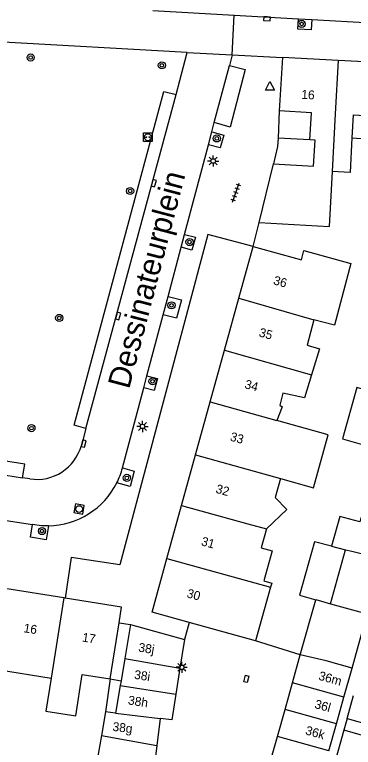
# Model space of a CAD drawing. Extents: x 132998 to 136004, y 396998 to 398512.
# Drawn here: x 133186.4 to 133224.3, y 398300.1 to 398382.1 of the extents above; entities that cross this region are included whole.
import ezdxf

# ---------------------------------------------------------------- set-up
doc = ezdxf.new("R2010")
doc.units = 0
for name, color, linetype in [('gg-afsc-erfafscheiding', 7, 'Continuous'), ('gg-afsc-hekwerk', 7, 'Continuous'), ('gg-afsc-muur', 7, 'Continuous'), ('gg-anno-huisnummerreeks BGT', 7, 'Continuous'), ('gg-anno-openbare ruimte label', 7, 'Continuous'), ('gg-bbg-bijgebouw', 7, 'Continuous'), ('gg-bbg-gedigitaliseerde bebouwing', 7, 'Continuous'), ('gg-bbg-gedigitaliseerde bijgebouw', 7, 'Continuous'), ('gg-bbg-hoofdgebouw', 7, 'Continuous'), ('gg-bbg-luifel en loopbrug', 7, 'Continuous'), ('gg-bbg-tussenscheiding', 7, 'Continuous'), ('gg-knt-verharding', 7, 'Continuous'), ('gg-knt-verharding nz', 7, 'Continuous'), ('gt-grn-weggrens', 7, 'Continuous'), ('gt-symb-boom', 7, 'Continuous'), ('gt-symb-kolk', 7, 'Continuous'), ('gt-symb-kolk center center', 7, 'Continuous'), ('gt-symb-laadpunt elektrisch vervoer', 7, 'Continuous'), ('gt-symb-lichtmast', 7, 'Continuous'), ('gt-symb-rioolschacht', 7, 'Continuous'), ('gt-symb-tegel verharding', 7, 'Continuous'), ('gt-symb-waterafsluiter', 7, 'Continuous')]:
    doc.layers.add(name, color=color, linetype=linetype)

# ---------------------------------------------------------------- blocks, each defined once
blk = doc.blocks.new('gt0-KOLK')
at = {"layer": 'gt-symb-kolk'}
blk.add_lwpolyline([(0, 0), (0.375, 0), (0.375, 0.4), (-0.375, 0.4), (-0.375, 0), (0, 0)], dxfattribs=at)
blk = doc.blocks.new('gt0-BOOM')
at = {"layer": 'gt-symb-boom'}
for radius in [0.4, 0.2]:
    blk.add_circle((0, 0), radius, dxfattribs=at)
blk = doc.blocks.new('gt0-WAFSL')
at = {"layer": 'gt-symb-waterafsluiter'}
for p, q in [((-0.5, -0.333), (0, 0.667)), ((0, 0.667), (0.5, -0.333)), ((0.5, -0.333), (-0.5, -0.333))]:
    blk.add_line(p, q, dxfattribs=at)
blk = doc.blocks.new('gt0-LMAST')
at = {"layer": 'gt-symb-lichtmast'}
for p, q in [((-0.182, 0.173), (-0.447, 0.438)), ((-0.005, 0.246), (-0.005, 0.621)), ((0.172, 0.173), (0.437, 0.438)), ((-0.255, -0.004), (-0.63, -0.004)), ((-0.182, -0.181), (-0.447, -0.446)), ((-0.005, -0.254), (-0.005, -0.629)), ((0.437, -0.446), (0.172, -0.181)), ((0.245, -0.004), (0.62, -0.004))]:
    blk.add_line(p, q, dxfattribs=at)
blk.add_circle((-0.005, -0.004), 0.25, dxfattribs=at)
blk = doc.blocks.new('gt0-TEG1')
at = {"layer": 'gt-symb-tegel verharding'}
for p, q in [((-1.125, 0), (1.125, 0)), ((-0.9, -0.25), (-0.9, 0.25)), ((-0.45, -0.25), (-0.45, 0.25)), ((0, -0.25), (0, 0.25)), ((0.45, -0.25), (0.45, 0.25)), ((0.9, -0.25), (0.9, 0.25))]:
    blk.add_line(p, q, dxfattribs=at)
blk = doc.blocks.new('gt0-LEV')
at = {"layer": 'gt-symb-laadpunt elektrisch vervoer'}
blk.add_lwpolyline([(-0.486, 0.501), (0.486, 0.501), (0.486, -0.499), (-0.486, -0.499)], close=True, dxfattribs=at)
for centre, radius in [((0, 0), 0.393), ((-0.186, 0), 0.0566), ((0.186, 0), 0.0566)]:
    blk.add_circle(centre, radius, dxfattribs=at)
blk = doc.blocks.new('gt0-RS')
at = {"layer": 'gt-symb-rioolschacht'}
blk.add_lwpolyline([(-0.5, -0.5), (0.5, -0.5), (0.5, 0.5), (-0.5, 0.5)], close=True, dxfattribs=at)
blk.add_circle((0, 0), 0.375, dxfattribs=at)
blk = doc.blocks.new('gt0-KOLKCC')
at = {"layer": 'gt-symb-kolk center center'}
blk.add_lwpolyline([(-0.375, 0.2), (0.375, 0.2), (0.375, -0.2), (-0.375, -0.2)], close=True, dxfattribs=at)

msp = doc.modelspace()

# ---------------------------------------------------------------- linework, layer by layer
at = {"layer": 'gg-afsc-erfafscheiding'}
msp.add_line((133223.266, 398302.021), (133219.801, 398289.681), dxfattribs=at)
at = {"layer": 'gg-afsc-hekwerk'}
msp.add_line((133213.12, 398356.17), (133213.78, 398358.881), dxfattribs=at)
at = {"layer": 'gg-afsc-muur'}
msp.add_line((133216.04, 398371.38), (133215.895, 398368.326), dxfattribs=at)
at = {"layer": 'gg-bbg-bijgebouw'}
for p, q in [((133199.39, 398313.86), (133205.41, 398312.17)), ((133205.41, 398312.17), (133204.914, 398308.985)), ((133217.515, 398307.335), (133218.391, 398310.462)), ((133204.914, 398308.985), (133204.462, 398306.083)), ((133216.677, 398304.342), (133217.515, 398307.335)), ((133215.833, 398301.329), (133216.677, 398304.342)), ((133202.7, 398303.34), (133202.328, 398300.325)), ((133215.028, 398298.458), (133215.833, 398301.329)), ((133202.328, 398300.325), (133201.95, 398297.26))]:
    msp.add_line(p, q, dxfattribs=at)
msp.add_lwpolyline([(133204.462, 398306.083), (133204.01, 398303.18), (133202.7, 398303.34)], dxfattribs=at)
at = {"layer": 'gg-bbg-gedigitaliseerde bebouwing'}
for p, q in [((133224.303, 398370.93), (133224.163, 398368.33)), ((133224.303, 398370.93), (133228.548, 398370.699)), ((133221.958, 398364.564), (133221.629, 398358.428)), ((133213.78, 398358.881), (133221.629, 398358.428)), ((133218.8, 398355.72), (133224.048, 398354.286)), ((133216.345, 398338.238), (133215.756, 398336.711)), ((133215.055, 398318.046), (133213.38, 398312.03)), ((133198.099, 398314.066), (133198.38, 398315.82)), ((133183.855, 398308.933), (133190.501, 398307.878)), ((133223.638, 398303.347), (133224.355, 398305.903)), ((133223.638, 398303.347), (133228.208, 398302.063))]:
    msp.add_line(p, q, dxfattribs=at)
for points in [[(133224.163, 398368.33), (133223.955, 398364.457), (133221.958, 398364.564)], [(133224.048, 398354.286), (133222.224, 398347.385), (133219.893, 398347.968)], [(133219.893, 398347.968), (133219.161, 398345.131), (133220.535, 398344.721), (133219.648, 398341.832)], [(133219.648, 398341.832), (133218.849, 398339.227), (133216.45, 398339.777), (133216.093, 398338.402), (133216.345, 398338.238)], [(133216.17, 398330.206), (133219.874, 398329.165), (133221.515, 398335.1), (133215.756, 398336.711)], [(133216.17, 398330.206), (133215.584, 398328.087), (133216.873, 398326.747), (133214.611, 398324.571)], [(133214.611, 398324.571), (133214.022, 398322.444), (133215.245, 398322.105), (133214.317, 398318.752), (133215.185, 398318.512), (133215.055, 398318.046)], [(133190.501, 398307.878), (133189.914, 398304.18), (133193.244, 398303.651), (133193.977, 398308.263), (133197.092, 398307.767), (133198.099, 398314.066)]]:
    msp.add_lwpolyline(points, dxfattribs=at)
at = {"layer": 'gg-bbg-gedigitaliseerde bijgebouw'}
for p, q in [((133221.782, 398316.189), (133223.468, 398322.239)), ((133221.886, 398322.63), (133223.468, 398322.239)), ((133218.391, 398310.462), (133220.115, 398316.646)), ((133224.183, 398308.988), (133225.885, 398315.049)), ((133199.39, 398313.86), (133198.746, 398310.078)), ((133198.746, 398310.078), (133198.319, 398307.571)), ((133223.266, 398305.724), (133224.183, 398308.988)), ((133198.319, 398307.571), (133198.229, 398307.042)), ((133198.229, 398307.042), (133197.703, 398303.95)), ((133222.426, 398302.731), (133223.266, 398305.724)), ((133196.589, 398304.086), (133196.125, 398301.453)), ((133197.703, 398303.95), (133196.589, 398304.086)), ((133221.58, 398299.719), (133222.426, 398302.731)), ((133196.125, 398301.453), (133195.567, 398298.289))]:
    msp.add_line(p, q, dxfattribs=at)
for points in [[(133227.338, 398325.285), (133225.191, 398325.838), (133225.053, 398325.344), (133222.814, 398325.957), (133221.886, 398322.63)], [(133220.115, 398316.646), (133220.118, 398316.657), (133221.782, 398316.189)]]:
    msp.add_lwpolyline(points, dxfattribs=at)
at = {"layer": 'gg-bbg-hoofdgebouw'}
for p, q in [((133216.38, 398377.34), (133216.04, 398371.38)), ((133222.629, 398377), (133216.38, 398377.34)), ((133228.872, 398376.66), (133222.629, 398377)), ((133213.78, 398358.881), (133215.375, 398365.44)), ((133211.526, 398350.406), (133213.12, 398356.17)), ((133209.917, 398344.591), (133211.526, 398350.406)), ((133208.316, 398338.803), (133209.917, 398344.591)), ((133206.671, 398332.859), (133208.316, 398338.803)), ((133205.099, 398327.174), (133206.671, 398332.859)), ((133203.461, 398321.255), (133205.099, 398327.174)), ((133191.924, 398316.844), (133185.317, 398317.893)), ((133192.053, 398316.824), (133191.924, 398316.844)), ((133198.38, 398315.82), (133192.053, 398316.824)), ((133213.38, 398312.03), (133205.957, 398314.094))]:
    msp.add_line(p, q, dxfattribs=at)
for points in [[(133219.453, 398368.105), (133219.641, 398371.158), (133216.04, 398371.38)], [(133215.375, 398365.44), (133219.871, 398365.163), (133220.05, 398368.068), (133219.453, 398368.105)], [(133213.12, 398356.17), (133218.52, 398354.68), (133218.8, 398355.72)], [(133205.957, 398314.094), (133201.8, 398315.25), (133203.461, 398321.255)]]:
    msp.add_lwpolyline(points, dxfattribs=at)
at = {"layer": 'gg-bbg-luifel en loopbrug'}
for p, q in [((133219.453, 398368.105), (133215.895, 398368.326)), ((133224.163, 398368.33), (133228.407, 398368.098)), ((133197.092, 398307.767), (133196.589, 398304.086)), ((133197.092, 398307.767), (133198.319, 398307.571)), ((133223.638, 398303.347), (133223.266, 398302.021)), ((133227.836, 398300.739), (133223.266, 398302.021))]:
    msp.add_line(p, q, dxfattribs=at)
for points in [[(133215.895, 398368.326), (133215.85, 398367.39), (133215.375, 398365.44)], [(133228.095, 398339.438), (133224.73, 398340.391), (133223.122, 398334.648), (133226.526, 398333.691)], [(133221.886, 398322.63), (133219.962, 398323.107), (133218.293, 398317.15), (133220.115, 398316.646)]]:
    msp.add_lwpolyline(points, dxfattribs=at)
at = {"layer": 'gg-bbg-tussenscheiding'}
for p, q in [((133222.629, 398377), (133222.305, 398371.039)), ((133222.305, 398371.039), (133221.958, 398364.564)), ((133211.526, 398350.406), (133219.893, 398347.968)), ((133209.917, 398344.591), (133219.648, 398341.832)), ((133208.316, 398338.803), (133215.756, 398336.711)), ((133206.671, 398332.859), (133216.17, 398330.206)), ((133205.099, 398327.174), (133212.504, 398325.154)), ((133212.504, 398325.154), (133214.611, 398324.571)), ((133203.461, 398321.255), (133215.055, 398318.046)), ((133191.924, 398316.844), (133190.501, 398307.878)), ((133198.746, 398310.078), (133204.914, 398308.985)), ((133223.266, 398305.724), (133217.515, 398307.335)), ((133198.229, 398307.042), (133204.462, 398306.083)), ((133197.703, 398303.95), (133202.7, 398303.34)), ((133222.426, 398302.731), (133216.677, 398304.342)), ((133196.125, 398301.453), (133202.328, 398300.325)), ((133221.58, 398299.719), (133215.833, 398301.329))]:
    msp.add_line(p, q, dxfattribs=at)
for points in [[(133223.468, 398322.239), (133224.142, 398322.073), (133226.291, 398321.545)], [(133221.782, 398316.189), (133222.994, 398315.849), (133225.885, 398315.049)], [(133224.183, 398308.988), (133221.295, 398309.799), (133218.391, 398310.462)]]:
    msp.add_lwpolyline(points, dxfattribs=at)
at = {"layer": 'gg-knt-verharding'}
for p, q in [((133201.878, 398382.591), (133210.993, 398382.084)), ((133210.993, 398382.084), (133218.188, 398381.684)), ((133218.188, 398381.684), (133219.672, 398381.602)), ((133219.672, 398381.602), (133227.18, 398381.184)), ((133205.741, 398377.901), (133159.695, 398380.471)), ((133204.475, 398373.208), (133205.741, 398377.901)), ((133205.741, 398377.901), (133210.77, 398377.62)), ((133210.77, 398377.62), (133210.462, 398376.462)), ((133208.482, 398369.018), (133208.761, 398370.066)), ((133208.099, 398367.575), (133208.482, 398369.018)), ((133205.43, 398357.539), (133208.099, 398367.575)), ((133205.048, 398356.101), (133205.43, 398357.539)), ((133203.584, 398350.595), (133205.048, 398356.101)), ((133203.037, 398348.541), (133203.584, 398350.595)), ((133201.221, 398341.711), (133203.037, 398348.541)), ((133200.864, 398340.367), (133201.221, 398341.711)), ((133198.481, 398331.405), (133200.864, 398340.367)), ((133194.388, 398335.809), (133193.878, 398333.917)), ((133188.098, 398330.174), (133187.301, 398330.301)), ((133182.705, 398325.93), (133188.389, 398325.045)), ((133198.099, 398314.066), (133199.39, 398313.86)), ((133205.957, 398314.094), (133205.41, 398312.17)), ((133218.391, 398310.462), (133213.38, 398312.03))]:
    msp.add_line(p, q, dxfattribs=at)
for points in [[(133219.672, 398381.602), (133219.607, 398380.424), (133218.124, 398380.526), (133218.188, 398381.684)], [(133210.462, 398376.462), (133212.233, 398375.989), (133210.526, 398369.53), (133208.761, 398370.066)], [(133194.388, 398335.809), (133193.074, 398336.164), (133203.097, 398373.551), (133204.475, 398373.208)], [(133208.482, 398369.018), (133209.822, 398368.662), (133209.427, 398367.222), (133208.099, 398367.575)], [(133213.12, 398356.17), (133208.04, 398357.52), (133198.2, 398320.56), (133192.747, 398321.377), (133192.053, 398316.824)], [(133205.43, 398357.539), (133206.652, 398357.214), (133206.242, 398355.783), (133205.048, 398356.101)], [(133203.584, 398350.595), (133205.089, 398350.195), (133204.523, 398348.146), (133203.037, 398348.541)], [(133201.221, 398341.711), (133202.409, 398341.395), (133202.019, 398340.06), (133200.864, 398340.367)], [(133187.301, 398330.301), (133187.546, 398331.828), (133181.577, 398332.735), (133181.346, 398331.246)], [(133198.481, 398331.405), (133199.808, 398331.025), (133199.324, 398329.333), (133197.844, 398329.727)], [(133190.197, 398324.9), (133189.955, 398323.345), (133188.169, 398323.632), (133188.389, 398325.045)], [(133190.197, 398324.9), (133189.431, 398324.917), (133188.389, 398325.045)]]:
    msp.add_lwpolyline(points, dxfattribs=at)
for centre, radius, start, end in [((133188.907, 398335.258), 5.148, 260.95364, 344.89875), ((133190.022, 398333.656), 8.754, 333.32819, 345.09642), ((133190.017, 398333.656), 8.758, 271.17859, 333.34394)]:
    msp.add_arc(centre, radius, start, end, dxfattribs=at)
at = {"layer": 'gg-knt-verharding nz'}
for p, q in [((133208.761, 398370.066), (133210.462, 398376.462)), ((133194.388, 398335.809), (133204.475, 398373.208)), ((133181.346, 398331.246), (133187.301, 398330.301))]:
    msp.add_line(p, q, dxfattribs=at)
at = {"layer": 'gt-grn-weggrens'}
for q in [(133210.993, 398382.084), (133216.38, 398377.34)]:
    msp.add_line((133210.77, 398377.62), q, dxfattribs=at)

# ---------------------------------------------------------------- block references
at = {"layer": 'gt-symb-boom'}
for p in [(133218.537, 398381.095), (133188.205, 398377.343), (133202.892, 398376.464), (133209.045, 398368.282), (133199.337, 398362.391), (133205.989, 398356.681), (133203.97, 398349.599), (133191.4, 398348.184), (133201.848, 398341.092), (133188.286, 398335.849), (133198.973, 398330.279), (133189.472, 398324.328)]:
    msp.add_blockref('gt0-BOOM', p, dxfattribs=at)
at = {"layer": 'gt-symb-kolk'}
for p, rotation in [((133214.673, 398381.88), 177.134734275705), ((133201.795, 398363.318), -105.30032444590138), ((133197.799, 398348.454), -105.24507033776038), ((133193.943, 398334.171), -105.31545119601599)]:
    msp.add_blockref('gt0-KOLK', p, dxfattribs=dict(at, rotation=rotation))
at = {"layer": 'gt-symb-kolk center center', "rotation": 75.2272760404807}
msp.add_blockref('gt0-KOLKCC', (133212.356, 398307.776), dxfattribs=at)
at = {"layer": 'gt-symb-laadpunt elektrisch vervoer'}
msp.add_blockref('gt0-LEV', (133201.321, 398368.42), dxfattribs=at)
at = {"layer": 'gt-symb-lichtmast'}
for p in [(133208.637, 398365.752), (133200.723, 398336.044), (133205.121, 398309.082)]:
    msp.add_blockref('gt0-LMAST', p, dxfattribs=at)
at = {"layer": 'gt-symb-rioolschacht', "rotation": -10.197205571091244}
msp.add_blockref('gt0-RS', (133193.625, 398326.793), dxfattribs=at)
at = {"layer": 'gt-symb-tegel verharding', "rotation": 70.73158503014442}
msp.add_blockref('gt0-TEG1', (133211.182, 398362.209), dxfattribs=at)
at = {"layer": 'gt-symb-waterafsluiter'}
msp.add_blockref('gt0-WAFSL', (133214.987, 398374.001), dxfattribs=at)

# ---------------------------------------------------------------- texts
at = {"layer": 'gg-anno-huisnummerreeks BGT'}
for s, rotation, p in [('16', 356.9, (133218.484, 398372.719)), ('36', 344.5, (133215.301, 398351.965)), ('35', 344.5, (133213.689, 398346.139)), ('34', 344.5, (133212.085, 398340.338)), ('33', 344.5, (133210.461, 398334.472)), ('32', 344.5, (133208.845, 398328.627)), ('31', 344.5, (133207.22, 398322.753)), ('30', 344.5, (133205.608, 398316.929)), ('16', 351, (133187.362, 398313.012)), ('17', 351, (133193.918, 398311.972)), ('38j', 351.1, (133200.212, 398310.843)), ('38i', 351.1, (133199.738, 398307.8)), ('36m', 344.4, (133220.361, 398307.703)), ('38h', 351.2, (133199.055, 398304.931)), ('36l', 344.4, (133219.915, 398304.53)), ('38g', 353, (133197.326, 398301.968)), ('36k', 344.4, (133218.887, 398301.579))]:
    msp.add_text(s, height=1, rotation=rotation, dxfattribs=at).set_placement(p)
at = {"layer": 'gg-anno-openbare ruimte label'}
msp.add_text('Dessinateurplein', height=2.5, rotation=75.3, dxfattribs=at).set_placement((133199.219, 398340.137))

doc.saveas('drawing.dxf')
